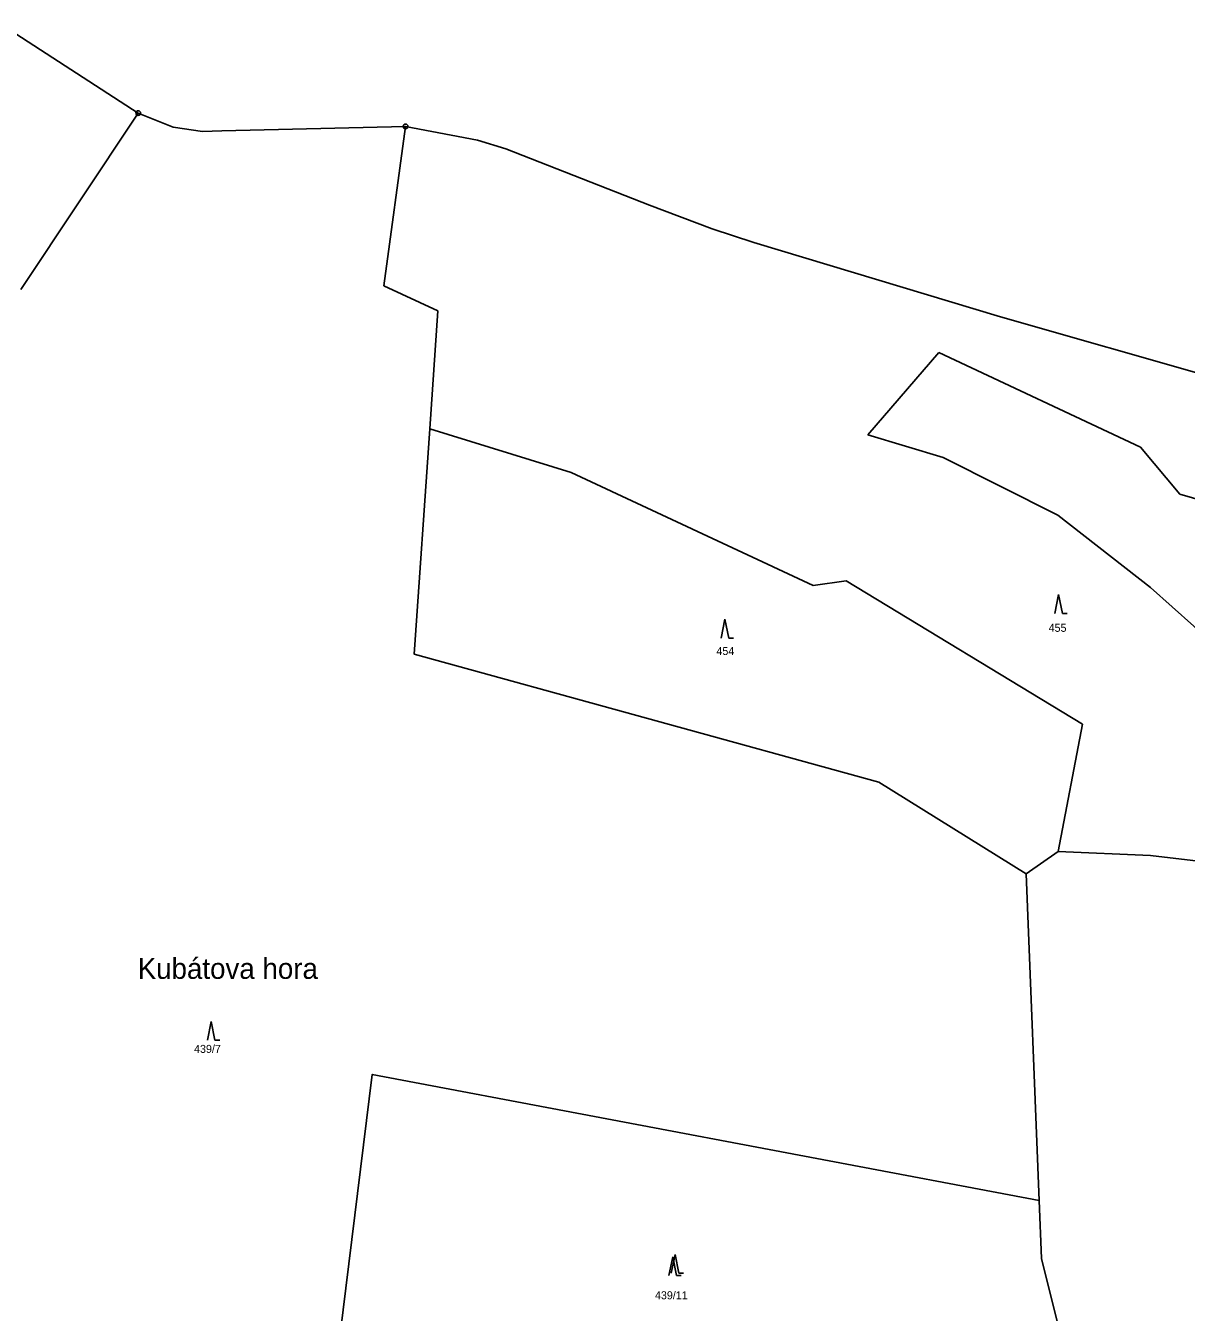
# Model space of a CAD drawing. Extents: x -791032 to -787751, y -1106872 to -1104403.
# Drawn here: x -788932.6 to -788686.3, y -1105023 to -1104749.8 of the extents above; entities that cross this region are included whole.
import ezdxf

# ---------------------------------------------------------------- set-up
doc = ezdxf.new("R2010")
doc.units = 0
for name, color, linetype in [('Vrstva 1', 7, 'Continuous'), ('Vrstva 14', 7, 'Continuous'), ('Vrstva 23', 7, 'Continuous'), ('Vrstva 28', 7, 'Continuous'), ('Vrstva 39', 7, 'Continuous'), ('Vrstva 4', 7, 'Continuous')]:
    doc.layers.add(name, color=color, linetype=linetype)

msp = doc.modelspace()

# ---------------------------------------------------------------- linework, layer by layer
at = {"layer": 'Vrstva 1'}
for p, q in [((-788933.68, -1104805.84), (-788908.74, -1104768.35)), ((-788852, -1104771.18), (-788856.59, -1104805.01)), ((-788856.59, -1104805.01), (-788845.13, -1104810.36)), ((-788846.86, -1104835.44), (-788845.13, -1104810.36)), ((-788753.89, -1104836.68), (-788738.76, -1104819.23)), ((-788738.76, -1104819.23), (-788696, -1104839.3)), ((-788850.17, -1104883.28), (-788846.86, -1104835.44)), ((-788846.86, -1104835.44), (-788816.87, -1104844.69)), ((-788737.85, -1104841.5), (-788753.89, -1104836.68)), ((-788713.53, -1104853.77), (-788737.85, -1104841.5)), ((-788696, -1104839.3), (-788687.63, -1104849.3)), ((-788765.45, -1104868.71), (-788816.87, -1104844.69)), ((-788687.63, -1104849.3), (-788668, -1104854.94)), ((-788693.88, -1104869.12), (-788713.53, -1104853.77)), ((-788758.45, -1104867.69), (-788765.45, -1104868.71)), ((-788708.3, -1104898.12), (-788758.45, -1104867.69)), ((-788676.76, -1104884.35), (-788693.88, -1104869.12)), ((-788850.17, -1104883.28), (-788751.55, -1104910.47)), ((-788713.45, -1104925.16), (-788708.3, -1104898.12)), ((-788751.55, -1104910.47), (-788720.25, -1104929.87)), ((-788720.25, -1104929.87), (-788713.45, -1104925.16)), ((-788713.45, -1104925.16), (-788693.86, -1104925.98)), ((-788693.86, -1104925.98), (-788632.92, -1104933.19)), ((-788717.46, -1104999.27), (-788720.25, -1104929.87)), ((-788716.96, -1105011.61), (-788717.46, -1104999.27)), ((-788712.14, -1105030.91), (-788716.96, -1105011.61))]:
    msp.add_line(p, q, dxfattribs=at)
msp.add_lwpolyline([(-788717.46, -1104999.27), (-788859.07, -1104972.5), (-788865.86, -1105027.68)], dxfattribs=at)
at = {"layer": 'Vrstva 23'}
for p, q in [((-788714.15, -1104874.59), (-788713.35, -1104870.59)), ((-788713.35, -1104870.59), (-788712.55, -1104874.59)), ((-788784.99, -1104879.86), (-788784.19, -1104875.86)), ((-788784.19, -1104875.86), (-788783.39, -1104879.86)), ((-788712.55, -1104874.59), (-788711.55, -1104874.59)), ((-788783.39, -1104879.86), (-788782.39, -1104879.86)), ((-788894.06, -1104965.23), (-788893.26, -1104961.23)), ((-788893.26, -1104961.23), (-788892.46, -1104965.23)), ((-788892.46, -1104965.23), (-788891.46, -1104965.23)), ((-788795.58, -1105014.72), (-788794.78, -1105010.72)), ((-788794.78, -1105010.72), (-788793.98, -1105014.72)), ((-788796.08, -1105015.22), (-788795.28, -1105011.22)), ((-788795.28, -1105011.22), (-788794.48, -1105015.22)), ((-788794.48, -1105015.22), (-788793.48, -1105015.22)), ((-788793.98, -1105014.72), (-788792.98, -1105014.72))]:
    msp.add_line(p, q, dxfattribs=at)
at = {"layer": 'Vrstva 28'}
for centre, radius in [((-788908.74, -1104768.35), 0.5), ((-788908.74, -1104768.35), 0.01), ((-788852, -1104771.18), 0.5), ((-788852, -1104771.18), 0.01)]:
    msp.add_circle(centre, radius, dxfattribs=at)
at = {"layer": 'Vrstva 4'}
for p, q in [((-788937.35, -1104749.81), (-788908.74, -1104768.35)), ((-788908.74, -1104768.35), (-788901.31, -1104771.33)), ((-788901.31, -1104771.33), (-788895.12, -1104772.24)), ((-788895.12, -1104772.24), (-788890.99, -1104772.13)), ((-788890.99, -1104772.13), (-788852, -1104771.18)), ((-788836.75, -1104774.1), (-788852, -1104771.18)), ((-788836.75, -1104774.1), (-788830.69, -1104775.97)), ((-788830.69, -1104775.97), (-788800.23, -1104787.94)), ((-788786.89, -1104792.91), (-788800.23, -1104787.94)), ((-788786.89, -1104792.91), (-788778.03, -1104795.82)), ((-788778.03, -1104795.82), (-788725.66, -1104811.6)), ((-788725.66, -1104811.6), (-788652.84, -1104832.48))]:
    msp.add_line(p, q, dxfattribs=at)

# ---------------------------------------------------------------- texts
at = {"layer": 'Vrstva 14'}
for s, p in [('455', (-788715.475, -1104878.51)), ('454', (-788786.005, -1104883.44)), ('439/7', (-788896.902, -1104967.93)), ('439/11', (-788799.052, -1105020.25))]:
    msp.add_text(s, height=1.7, dxfattribs=at).set_placement(p)
at = {"layer": 'Vrstva 39'}
msp.add_text('Kubátova hora', height=4.4, dxfattribs=at).set_placement((-788908.88, -1104952.21))

doc.saveas('drawing.dxf')
